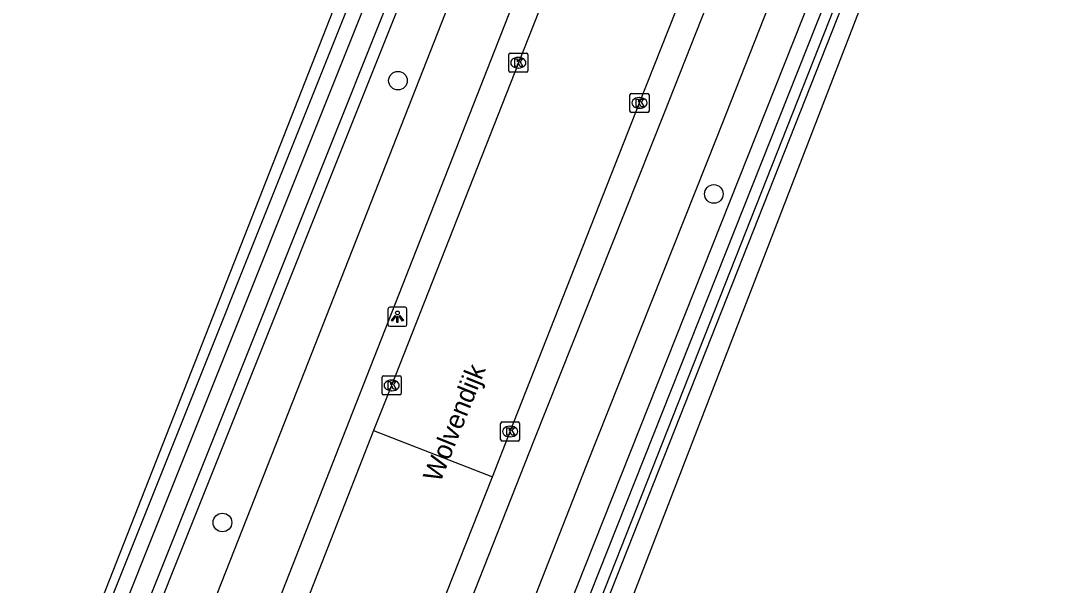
# Model space of a CAD drawing. Extents: x 162722 to 165099, y 384721 to 386283.
# Drawn here: x 164719 to 164772.9, y 385362.1 to 385391.8 of the extents above; entities that cross this region are included whole.
import ezdxf

# ---------------------------------------------------------------- set-up
doc = ezdxf.new("R2010")
doc.units = 0
for name, color, linetype in [('IMGEO_Boom', 7, 'Continuous'), ('IMGEO_Fietspad_gesloten', 7, 'Continuous'), ('IMGEO_Grasland_agrarisch', 7, 'Continuous'), ('IMGEO_Grasland_overig', 7, 'Continuous'), ('IMGEO_Groenvoorziening', 7, 'Continuous'), ('IMGEO_Kolk', 7, 'Continuous'), ('IMGEO_Lichtpunt', 7, 'Continuous'), ('IMGEO_Openbare_ruimte_label', 7, 'Continuous'), ('IMGEO_Rijbaan_lokaal_gesloten', 7, 'Continuous'), ('IMGEO_Waterloop', 7, 'Continuous')]:
    doc.layers.add(name, color=color, linetype=linetype)

msp = doc.modelspace()

# ---------------------------------------------------------------- linework, layer by layer
at = {"layer": 'IMGEO_Boom'}
for centre in [(164738.826, 385388.626), (164755.415, 385382.68), (164729.609, 385365.439)]:
    msp.add_circle(centre, 0.489, dxfattribs=at)
at = {"layer": 'IMGEO_Fietspad_gesloten'}
for points in [[(164732.296, 385326.605), (164735.75, 385335.398), (164748.728, 385368.439), (164755.58, 385385.684), (164761.995, 385401.927), (164769.554, 385421.155), (164777.36, 385441.036), (164784.431, 385458.651), (164790.236, 385473.42), (164793.096, 385480.757), (164798.138, 385493.569), (164800.68, 385500), (164803.957, 385508.798), (164806.396, 385515.488), (164807.596, 385519.535)], [(164787.375, 385474.369), (164781.604, 385459.787), (164774.639, 385442.391), (164766.771, 385422.358), (164759.24, 385403.246), (164752.785, 385386.891), (164745.964, 385369.751), (164732.813, 385336.417)], [(164770.659, 385467.322), (164767.639, 385459.356), (164762.766, 385446.741), (164733.499, 385372.293), (164720.982, 385340.526), (164713.716, 385322.086)], [(164723.992, 385339.481), (164736.288, 385370.799), (164765.649, 385445.574), (164770.547, 385458.206)]]:
    msp.add_lwpolyline(points, dxfattribs=at)
at = {"layer": 'IMGEO_Grasland_agrarisch'}
msp.add_lwpolyline([(164614.899, 385349.509), (164616.059, 385349.46), (164616.595, 385363.281), (164618.447, 385418.712), (164624.591, 385499.726), (164751.421, 385470.5), (164765.253, 385467.296), (164760.613, 385455.237), (164753.386, 385437.01), (164741.577, 385408.038), (164709.86, 385327.298), (164709.376, 385326.066), (164702.886, 385326.692), (164679.547, 385328.803), (164662.733, 385330.293), (164654.379, 385330.815), (164636.821, 385332.397), (164626.274, 385334.439), (164619.619, 385337.265), (164617.298, 385342.326), (164617.043, 385344.332), (164616.126, 385344.623), (164614.75, 385344.916)], dxfattribs=at)
at = {"layer": 'IMGEO_Grasland_overig'}
for points in [[(164793.461, 385471.805), (164747.859, 385356.386), (164739.32, 385334.16), (164737.752, 385330.078)], [(164823.521, 385353.38), (164818.563, 385351.734), (164809.873, 385349.41), (164798.471, 385346.042), (164739.477, 385330.578), (164739.477, 385331.372), (164790.542, 385463.399), (164837.9, 385453.353)]]:
    msp.add_lwpolyline(points, dxfattribs=at)
at = {"layer": 'IMGEO_Groenvoorziening'}
for points in [[(164791.875, 385472.47), (164785.95, 385457.835), (164771.931, 385421.787), (164746.272, 385357.19), (164739.788, 385340.55), (164737.428, 385334.816), (164735.342, 385329.75)], [(164762.132, 385457.334), (164716.071, 385342.231), (164709.738, 385326.404), (164709.333, 385325.444), (164708.523, 385324.881), (164707.793, 385324.674), (164706.579, 385324.674), (164700.615, 385325.577), (164687.953, 385326.735), (164678.908, 385328.048), (164666.864, 385329.292), (164649.268, 385330.264), (164642.367, 385330.897), (164636.463, 385331.721), (164625.628, 385333.958), (164621.565, 385335.53), (164618.155, 385337.112), (164616.915, 385337.903), (164616.434, 385338.534), (164615.803, 385342.597), (164614.75, 385344.916)], [(164706.409, 385322.611), (164707.466, 385322.539), (164709.085, 385322.658), (164710.917, 385323.639), (164712.166, 385325.913), (164716.4, 385336.384), (164744.036, 385405.451), (164754.038, 385430.417), (164764.624, 385456.918), (164764.673, 385457.057), (164764.719, 385457.209)]]:
    msp.add_lwpolyline(points, dxfattribs=at)
at = {"layer": 'IMGEO_Kolk'}
for p, q in [((164744.645, 385389.143), (164744.645, 385389.995)), ((164744.72, 385390.069), (164745.572, 385390.069)), ((164745.646, 385389.995), (164745.646, 385389.143)), ((164745.133, 385389.849), (164745.158, 385389.849)), ((164745.572, 385389.069), (164744.72, 385389.069)), ((164745.156, 385389.289), (164745.131, 385389.289)), ((164751.008, 385387.03), (164751.008, 385387.882)), ((164751.083, 385387.956), (164751.935, 385387.956)), ((164751.496, 385387.736), (164751.521, 385387.736)), ((164752.009, 385387.882), (164752.009, 385387.03)), ((164751.519, 385387.176), (164751.494, 385387.176)), ((164751.935, 385386.956), (164751.083, 385386.956)), ((164737.995, 385372.209), (164737.995, 385373.061)), ((164738.07, 385373.135), (164738.922, 385373.135)), ((164738.483, 385372.915), (164738.508, 385372.915)), ((164738.996, 385373.061), (164738.996, 385372.209)), ((164738.922, 385372.135), (164738.07, 385372.135)), ((164738.506, 385372.355), (164738.481, 385372.355)), ((164744.216, 385369.79), (164744.216, 385370.642)), ((164744.291, 385370.716), (164745.143, 385370.716)), ((164744.704, 385370.496), (164744.729, 385370.496)), ((164745.217, 385370.642), (164745.217, 385369.79)), ((164744.727, 385369.936), (164744.702, 385369.936)), ((164745.143, 385369.716), (164744.291, 385369.716))]:
    msp.add_line(p, q, dxfattribs=at)
for points in [[(164744.645, 385389.143), (164744.645, 385389.995)], [(164744.72, 385390.069), (164745.572, 385390.069)], [(164745.646, 385389.995), (164745.646, 385389.143)], [(164744.966, 385389.769), (164745.089, 385389.769), (164745.089, 385389.618), (164745.219, 385389.769), (164745.383, 385389.769), (164745.237, 385389.618), (164745.39, 385389.369), (164745.238, 385389.369), (164745.153, 385389.533), (164745.089, 385389.466), (164745.089, 385389.369), (164744.966, 385389.369), (164744.966, 385389.769)], [(164745.572, 385389.069), (164744.72, 385389.069)], [(164751.008, 385387.03), (164751.008, 385387.882)], [(164751.083, 385387.956), (164751.935, 385387.956)], [(164752.009, 385387.882), (164752.009, 385387.03)], [(164751.329, 385387.656), (164751.452, 385387.656), (164751.452, 385387.505), (164751.582, 385387.656), (164751.746, 385387.656), (164751.6, 385387.505), (164751.753, 385387.256), (164751.601, 385387.256), (164751.516, 385387.42), (164751.452, 385387.353), (164751.452, 385387.256), (164751.329, 385387.256), (164751.329, 385387.656)], [(164751.935, 385386.956), (164751.083, 385386.956)], [(164737.995, 385372.209), (164737.995, 385373.061)], [(164738.07, 385373.135), (164738.922, 385373.135)], [(164738.316, 385372.835), (164738.439, 385372.835), (164738.439, 385372.684), (164738.569, 385372.835), (164738.733, 385372.835), (164738.587, 385372.684), (164738.74, 385372.435), (164738.588, 385372.435), (164738.503, 385372.599), (164738.439, 385372.532), (164738.439, 385372.435), (164738.316, 385372.435), (164738.316, 385372.835)], [(164738.996, 385373.061), (164738.996, 385372.209)], [(164738.922, 385372.135), (164738.07, 385372.135)], [(164744.216, 385369.79), (164744.216, 385370.642)], [(164744.291, 385370.716), (164745.143, 385370.716)], [(164745.217, 385370.642), (164745.217, 385369.79)], [(164744.537, 385370.416), (164744.66, 385370.416), (164744.66, 385370.265), (164744.79, 385370.416), (164744.954, 385370.416), (164744.808, 385370.265), (164744.961, 385370.016), (164744.809, 385370.016), (164744.724, 385370.18), (164744.66, 385370.113), (164744.66, 385370.016), (164744.537, 385370.016), (164744.537, 385370.416)], [(164745.143, 385369.716), (164744.291, 385369.716)]]:
    msp.add_lwpolyline(points, dxfattribs=at)
for centre, start, end in [((164744.722, 385389.993), 91.552, 178.448), ((164744.722, 385389.993), 91.552, 178.448), ((164745.57, 385389.993), 1.552, 88.448), ((164745.57, 385389.993), 1.552, 88.448), ((164744.722, 385389.145), 181.552, 268.448), ((164744.722, 385389.145), 181.552, 268.448), ((164745.57, 385389.145), 271.552, 358.448), ((164745.57, 385389.145), 271.552, 358.448), ((164751.085, 385387.88), 91.552, 178.448), ((164751.085, 385387.88), 91.552, 178.448), ((164751.933, 385387.88), 1.552, 88.448), ((164751.933, 385387.88), 1.552, 88.448), ((164751.085, 385387.032), 181.552, 268.448), ((164751.085, 385387.032), 181.552, 268.448), ((164751.933, 385387.032), 271.552, 358.448), ((164751.933, 385387.032), 271.552, 358.448), ((164738.072, 385373.059), 91.552, 178.448), ((164738.072, 385373.059), 91.552, 178.448), ((164738.92, 385373.059), 1.552, 88.448), ((164738.92, 385373.059), 1.552, 88.448), ((164738.072, 385372.211), 181.552, 268.448), ((164738.072, 385372.211), 181.552, 268.448), ((164738.92, 385372.211), 271.552, 358.448), ((164738.92, 385372.211), 271.552, 358.448), ((164744.293, 385370.64), 91.552, 178.448), ((164744.293, 385370.64), 91.552, 178.448), ((164745.141, 385370.64), 1.552, 88.448), ((164745.141, 385370.64), 1.552, 88.448), ((164744.293, 385369.792), 181.552, 268.448), ((164744.293, 385369.792), 181.552, 268.448), ((164745.141, 385369.792), 271.552, 358.448), ((164745.141, 385369.792), 271.552, 358.448)]:
    msp.add_arc(centre, 0.0765, start, end, dxfattribs=at)
for centre, major_axis, ratio, start_param, end_param in [((164745.132, 385389.569), (-0.387, 0.002), 0.722429, 4.712389, 7.853982), ((164745.157, 385389.569), (-0.39, 0.002), 0.717154, 1.570796, 4.712389), ((164751.495, 385387.456), (-0.387, 0.002), 0.722429, 4.712389, 7.853982), ((164751.52, 385387.456), (-0.39, 0.002), 0.717154, 1.570796, 4.712389), ((164738.482, 385372.635), (-0.387, 0.002), 0.722429, 4.712389, 7.853982), ((164738.507, 385372.635), (-0.39, 0.002), 0.717154, 1.570796, 4.712389), ((164744.703, 385370.216), (-0.387, 0.002), 0.722429, 4.712389, 7.853982), ((164744.728, 385370.216), (-0.39, 0.002), 0.717154, 1.570796, 4.712389)]:
    msp.add_ellipse(centre, major_axis=major_axis, ratio=ratio, start_param=start_param, end_param=end_param, dxfattribs=at)
at = {"layer": 'IMGEO_Lichtpunt'}
for p, q in [((164738.3, 385376.637), (164738.3, 385375.83)), ((164738.3, 385376.637), (164738.3, 385375.83)), ((164739.202, 385376.732), (164738.394, 385376.732)), ((164739.202, 385376.732), (164738.394, 385376.732)), ((164739.296, 385375.83), (164739.296, 385376.637)), ((164739.296, 385375.83), (164739.296, 385376.637)), ((164738.394, 385375.736), (164739.202, 385375.736)), ((164738.394, 385375.736), (164739.202, 385375.736))]:
    msp.add_line(p, q, dxfattribs=at)
for points in [[(164738.674, 385376.301), (164738.713, 385376.273), (164738.525, 385376.011), (164738.487, 385376.038), (164738.674, 385376.301)], [(164738.776, 385376.253), (164738.823, 385376.253), (164738.823, 385375.931), (164738.776, 385375.931), (164738.776, 385376.253)], [(164738.886, 385376.273), (164738.924, 385376.3), (164739.111, 385376.038), (164739.072, 385376.01), (164738.886, 385376.273)]]:
    msp.add_lwpolyline(points, dxfattribs=at)
msp.add_circle((164738.799, 385376.435), 0.0994, dxfattribs=at)
for centre, start, end in [((164738.394, 385376.637), 90, 180), ((164738.394, 385376.637), 90, 180), ((164739.202, 385376.637), 0, 90), ((164739.202, 385376.637), 0, 90), ((164738.394, 385375.83), 180, 270), ((164738.394, 385375.83), 180, 270), ((164739.202, 385375.83), 270, 0), ((164739.202, 385375.83), 270, 360)]:
    msp.add_arc(centre, 0.0946, start, end, dxfattribs=at)
at = {"layer": 'IMGEO_Rijbaan_lokaal_gesloten'}
for points in [[(164743.799, 385367.844), (164744.716, 385370.217), (164751.507, 385387.457), (164757.969, 385403.763), (164765.514, 385422.888), (164773.394, 385442.913), (164785.967, 385474.847)], [(164771.994, 385457.632), (164767.043, 385445.041), (164759.495, 385425.89), (164751.593, 385405.873), (164745.148, 385389.569), (164738.496, 385372.634), (164737.539, 385370.266)], [(164737.539, 385370.266), (164733.779, 385360.639)], [(164737.539, 385370.266), (164743.799, 385367.844)], [(164739.964, 385358.172), (164743.799, 385367.844)]]:
    msp.add_lwpolyline(points, dxfattribs=at)
at = {"layer": 'IMGEO_Waterloop'}
for points in [[(164736.585, 385330.665), (164738.16, 385334.489), (164740.522, 385340.229), (164747.007, 385356.872), (164772.666, 385421.469), (164786.685, 385457.515), (164792.594, 385472.111)], [(164793.114, 385471.882), (164747.521, 385356.488), (164738.981, 385334.259), (164737.381, 385330.092)], [(164763.94, 385458.003), (164764.076, 385457.894), (164764.152, 385457.82), (164764.105, 385457.7), (164764.153, 385457.602), (164764.142, 385457.485), (164764.116, 385457.369), (164764.08, 385457.253), (164764.04, 385457.138), (164757.812, 385441.549), (164753.458, 385430.649), (164743.457, 385405.683), (164715.821, 385336.617)], [(164623.497, 385333.884), (164625.128, 385333.424), (164626.782, 385332.99), (164634.265, 385331.371), (164643.954, 385330.025), (164652.1, 385329.023), (164663.116, 385328.331), (164675.451, 385327.312), (164688.132, 385326.003), (164704.616, 385324.419), (164707.461, 385324.227), (164708.606, 385324.311), (164709.682, 385324.887), (164710.642, 385326.636), (164714.838, 385337.012), (164742.474, 385406.076), (164752.475, 385431.043), (164763.056, 385457.531), (164763.126, 385457.625), (164763.236, 385457.76)]]:
    msp.add_lwpolyline(points, dxfattribs=at)

# ---------------------------------------------------------------- texts
at = {"layer": 'IMGEO_Openbare_ruimte_label'}
msp.add_text('Wolvendijk', height=1, rotation=68.156, dxfattribs=at).set_placement((164741.042, 385367.491))

doc.saveas('drawing.dxf')
